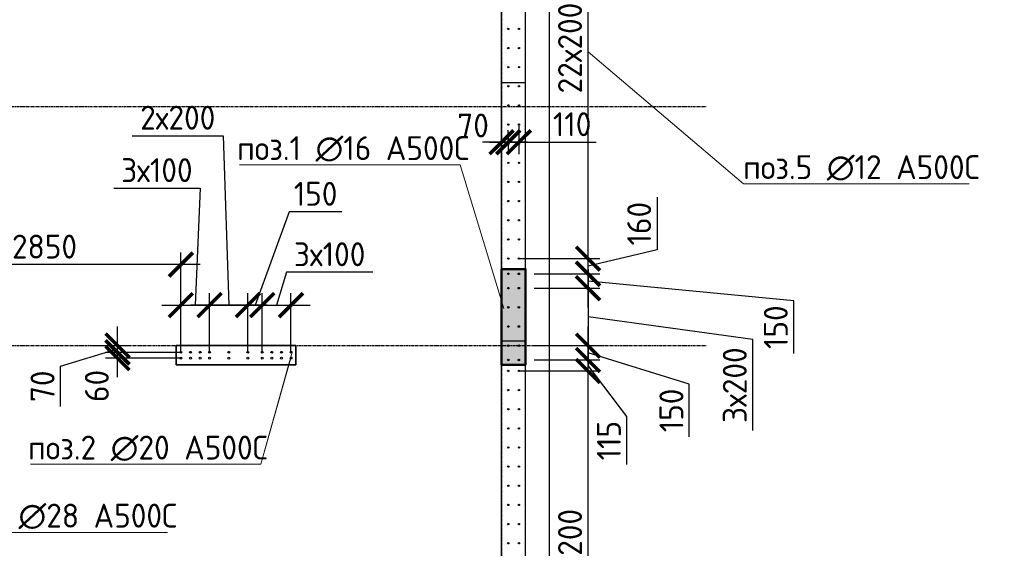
# Model space of a CAD drawing. Header units: millimetres. Extents: x -93479 to 1057970, y -66333 to 172656.
# Tile 462 of 473: x 1019775 to 1030061, y 39043 to 44568. Entities that reach past the tile are written whole.
import ezdxf

# ---------------------------------------------------------------- set-up
doc = ezdxf.new("R2010")
doc.units = ezdxf.units.MM
doc.linetypes.add('______5', pattern=[1100, 800, -100, 100, -100])
doc.linetypes.add('осевая', pattern=[50.8, 31.75, -6.35, 6.35, -6.35])
for name, color, linetype, lineweight in [('0 Фундамент', 5, 'Continuous', 30), ('1 Стены', 3, 'Continuous', 30), ('Конструкции 0.5', 5, 'Continuous', 50), ('Оси', 40, '______5', 18), ('подоснова', 151, 'Continuous', 5), ('РАЗМЕРЫ', 7, 'Continuous', 9), ('СТЕНЫ', 3, 'Continuous', 30)]:
    doc.layers.add(name, color=color, linetype=linetype, lineweight=lineweight)
doc.layers.add('Колонна_ бетон', color=7, linetype='Continuous', lineweight=50, true_color=0xb4b496)
doc.styles.add('GOST-2.304_Type-B', font='GOST_Common.ttf')
doc.dimstyles.new('СПДС', dxfattribs={"dimscale": 100, "dimtxt": 2.5, "dimasz": 2.5, "dimexe": 1.25, "dimexo": 0, "dimtad": 1, "dimdec": 0, "dimtxsty": 'GOST-2.304_Type-B', "dimblk": 'ARCHTICK', "dimcen": 2.5, "dimdle": 2, "dimadec": 0, "dimazin": 2, "dimtfac": 0.75, "dimtdec": 0, "dimtmove": 1, "dimatfit": 3, "dimfxl": 1, "dimtolj": 1, "dimarcsym": 1})

# ---------------------------------------------------------------- blocks, each defined once
blk = doc.blocks.new('_ArchTick')
at = {"color": 0, "linetype": 'ByBlock', "const_width": 0.15}
blk.add_lwpolyline([(-0.5, -0.5), (0.5, 0.5)], dxfattribs=at)
blk = doc.blocks.new('*D1139')
at = {"layer": 'DEFPOINTS', "color": 0, "ltscale": 100, "transparency": 16777216}
for p in [(1021759, 41584), (1021459, 41091), (1021759, 41091)]:
    blk.add_point(p, dxfattribs=at)
at = {"layer": 'РАЗМЕРЫ', "color": 0, "lineweight": -2, "transparency": 16777216}
for p, q in [((1020758, 42807), (1021659, 42807)), ((1021659, 42807), (1021609, 41584)), ((1021459, 41091), (1021459, 41709)), ((1021759, 41091), (1021759, 41709)), ((1021259, 41584), (1021959, 41584))]:
    blk.add_line(p, q, dxfattribs=at)
at = {"layer": 'РАЗМЕРЫ', "color": 0, "lineweight": -2, "ltscale": 100, "transparency": 16777216, "xscale": 250, "yscale": 250, "zscale": 250, "rotation": 180}
blk.add_blockref('_ArchTick', (1021459, 41584), dxfattribs=at)
at = {"layer": 'РАЗМЕРЫ', "color": 0, "lineweight": -2, "ltscale": 100, "transparency": 16777216, "xscale": 250, "yscale": 250, "zscale": 250}
blk.add_blockref('_ArchTick', (1021759, 41584), dxfattribs=at)
at = {"layer": 'РАЗМЕРЫ', "color": 0, "ltscale": 100, "transparency": 16777216, "insert": (1021208, 42995), "char_height": 250, "attachment_point": 5, "style": 'GOST-2.304_Type-B'}
blk.add_mtext('\\A1;3х100', dxfattribs=at)
blk = doc.blocks.new('*D1140')
at = {"layer": 'DEFPOINTS', "color": 0, "ltscale": 100, "transparency": 16777216}
for p in [(1022609, 41584), (1022309, 41091), (1022609, 41091)]:
    blk.add_point(p, dxfattribs=at)
at = {"layer": 'РАЗМЕРЫ', "color": 0, "lineweight": -2, "transparency": 16777216}
for p, q in [((1022563, 41928), (1022459, 41584)), ((1023463, 41928), (1022563, 41928)), ((1022309, 41091), (1022309, 41709)), ((1022609, 41091), (1022609, 41709)), ((1022109, 41584), (1022809, 41584))]:
    blk.add_line(p, q, dxfattribs=at)
at = {"layer": 'РАЗМЕРЫ', "color": 0, "lineweight": -2, "ltscale": 100, "transparency": 16777216, "xscale": 250, "yscale": 250, "zscale": 250, "rotation": 180}
blk.add_blockref('_ArchTick', (1022309, 41584), dxfattribs=at)
at = {"layer": 'РАЗМЕРЫ', "color": 0, "lineweight": -2, "ltscale": 100, "transparency": 16777216, "xscale": 250, "yscale": 250, "zscale": 250}
blk.add_blockref('_ArchTick', (1022609, 41584), dxfattribs=at)
at = {"layer": 'РАЗМЕРЫ', "color": 0, "ltscale": 100, "transparency": 16777216, "insert": (1023013, 42116), "char_height": 250, "attachment_point": 5, "style": 'GOST-2.304_Type-B'}
blk.add_mtext('\\A1;3х100', dxfattribs=at)
blk = doc.blocks.new('*D1141')
at = {"layer": 'DEFPOINTS', "color": 0, "ltscale": 100, "transparency": 16777216}
for p in [(1021759, 41584), (1021759, 41091), (1022159, 41091)]:
    blk.add_point(p, dxfattribs=at)
at = {"layer": 'РАЗМЕРЫ', "color": 0, "lineweight": -2, "transparency": 16777216}
for p, q in [((1020950, 43355), (1021901, 43355)), ((1021901, 43355), (1021959, 41584)), ((1021759, 41091), (1021759, 41709)), ((1022159, 41091), (1022159, 41709)), ((1022359, 41584), (1021559, 41584))]:
    blk.add_line(p, q, dxfattribs=at)
at = {"layer": 'РАЗМЕРЫ', "color": 0, "lineweight": -2, "ltscale": 100, "transparency": 16777216, "xscale": 250, "yscale": 250, "zscale": 250, "rotation": 180}
blk.add_blockref('_ArchTick', (1021759, 41584), dxfattribs=at)
at = {"layer": 'РАЗМЕРЫ', "color": 0, "lineweight": -2, "ltscale": 100, "transparency": 16777216, "xscale": 250, "yscale": 250, "zscale": 250}
blk.add_blockref('_ArchTick', (1022159, 41584), dxfattribs=at)
at = {"layer": 'РАЗМЕРЫ', "color": 0, "ltscale": 100, "transparency": 16777216, "insert": (1021426, 43543), "char_height": 250, "attachment_point": 5, "style": 'GOST-2.304_Type-B'}
blk.add_mtext('\\A1;2х200', dxfattribs=at)
blk = doc.blocks.new('*D1137')
at = {"layer": 'DEFPOINTS', "color": 0, "ltscale": 100, "transparency": 16777216}
for p in [(1022309, 41584), (1022159, 41091), (1022309, 41091)]:
    blk.add_point(p, dxfattribs=at)
at = {"layer": 'РАЗМЕРЫ', "color": 0, "lineweight": -2, "transparency": 16777216}
for p, q in [((1022590, 42560), (1022234, 41584)), ((1023141, 42560), (1022590, 42560)), ((1022159, 41091), (1022159, 41709)), ((1022309, 41091), (1022309, 41709)), ((1021959, 41584), (1022509, 41584))]:
    blk.add_line(p, q, dxfattribs=at)
at = {"layer": 'РАЗМЕРЫ', "color": 0, "lineweight": -2, "ltscale": 100, "transparency": 16777216, "xscale": 250, "yscale": 250, "zscale": 250, "rotation": 180}
blk.add_blockref('_ArchTick', (1022159, 41584), dxfattribs=at)
at = {"layer": 'РАЗМЕРЫ', "color": 0, "lineweight": -2, "ltscale": 100, "transparency": 16777216, "xscale": 250, "yscale": 250, "zscale": 250}
blk.add_blockref('_ArchTick', (1022309, 41584), dxfattribs=at)
at = {"layer": 'РАЗМЕРЫ', "color": 0, "ltscale": 100, "transparency": 16777216, "insert": (1022866, 42748), "char_height": 250, "attachment_point": 5, "style": 'GOST-2.304_Type-B'}
blk.add_mtext('\\A1;150', dxfattribs=at)
blk = doc.blocks.new('*D1138')
at = {"layer": 'DEFPOINTS', "color": 0, "ltscale": 100, "transparency": 16777216}
for p in [(1020797, 41091), (1021459, 41091), (1021459, 41031)]:
    blk.add_point(p, dxfattribs=at)
at = {"layer": 'РАЗМЕРЫ', "color": 0, "lineweight": -2, "transparency": 16777216}
for p, q in [((1020797, 40831), (1020797, 41291)), ((1021459, 41091), (1020672, 41091)), ((1021459, 41031), (1020672, 41031))]:
    blk.add_line(p, q, dxfattribs=at)
at = {"layer": 'РАЗМЕРЫ', "color": 0, "lineweight": -2, "ltscale": 100, "transparency": 16777216, "xscale": 250, "yscale": 250, "zscale": 250}
for p, rotation in [((1020797, 41091), 270), ((1020797, 41031), 90)]:
    blk.add_blockref('_ArchTick', p, dxfattribs=dict(at, rotation=rotation))
at = {"layer": 'РАЗМЕРЫ', "color": 0, "ltscale": 100, "transparency": 16777216, "insert": (1020581, 40740), "char_height": 250, "attachment_point": 5, "rotation": 90, "style": 'GOST-2.304_Type-B'}
blk.add_mtext('\\A1;60', dxfattribs=at)
blk = doc.blocks.new('*D1142')
at = {"layer": 'DEFPOINTS', "color": 0, "ltscale": 100, "transparency": 16777216}
for p in [(1020513, 41161), (1020797, 41161), (1021459, 41091)]:
    blk.add_point(p, dxfattribs=at)
at = {"layer": 'РАЗМЕРЫ', "color": 0, "lineweight": -2, "transparency": 16777216}
for p, q in [((1020797, 40891), (1020797, 41361)), ((1020513, 41161), (1020922, 41161)), ((1020202, 40948), (1020797, 41126)), ((1021459, 41091), (1020672, 41091)), ((1020202, 40524), (1020202, 40948))]:
    blk.add_line(p, q, dxfattribs=at)
at = {"layer": 'РАЗМЕРЫ', "color": 0, "lineweight": -2, "ltscale": 100, "transparency": 16777216, "xscale": 250, "yscale": 250, "zscale": 250}
for p, rotation in [((1020797, 41161), 270), ((1020797, 41091), 90)]:
    blk.add_blockref('_ArchTick', p, dxfattribs=dict(at, rotation=rotation))
at = {"layer": 'РАЗМЕРЫ', "color": 0, "ltscale": 100, "transparency": 16777216, "insert": (1020014, 40736), "char_height": 250, "attachment_point": 5, "rotation": 90, "style": 'GOST-2.304_Type-B'}
blk.add_mtext('\\A1;70', dxfattribs=at)
blk = doc.blocks.new('*D1143')
at = {"layer": 'DEFPOINTS', "color": 0, "ltscale": 100, "transparency": 16777216}
for p in [(1018609, 42008), (1018609, 41726), (1021459, 41091)]:
    blk.add_point(p, dxfattribs=at)
at = {"layer": 'РАЗМЕРЫ', "color": 0, "lineweight": -2, "transparency": 16777216}
for p, q in [((1018609, 41726), (1018609, 42133)), ((1021459, 41091), (1021459, 42133)), ((1021659, 42008), (1018409, 42008))]:
    blk.add_line(p, q, dxfattribs=at)
at = {"layer": 'РАЗМЕРЫ', "color": 0, "lineweight": -2, "ltscale": 100, "transparency": 16777216, "xscale": 250, "yscale": 250, "zscale": 250, "rotation": 180}
blk.add_blockref('_ArchTick', (1018609, 42008), dxfattribs=at)
at = {"layer": 'РАЗМЕРЫ', "color": 0, "lineweight": -2, "ltscale": 100, "transparency": 16777216, "xscale": 250, "yscale": 250, "zscale": 250}
blk.add_blockref('_ArchTick', (1021459, 42008), dxfattribs=at)
at = {"layer": 'РАЗМЕРЫ', "color": 0, "ltscale": 100, "transparency": 16777216, "insert": (1020034, 42196), "char_height": 250, "attachment_point": 5, "style": 'GOST-2.304_Type-B'}
blk.add_mtext('\\A1;2850', dxfattribs=at)
blk = doc.blocks.new('*D1178')
at = {"layer": 'DEFPOINTS', "color": 0, "ltscale": 100, "transparency": 16777216}
for p in [(1025150, 41161), (1025712, 41161), (1025150, 41011)]:
    blk.add_point(p, dxfattribs=at)
at = {"layer": 'РАЗМЕРЫ', "color": 0, "lineweight": -2, "transparency": 16777216}
for p, q in [((1025712, 40811), (1025712, 41361)), ((1025150, 41161), (1025837, 41161)), ((1026770, 40759), (1025712, 41086)), ((1025150, 41011), (1025837, 41011)), ((1026770, 40209), (1026770, 40759))]:
    blk.add_line(p, q, dxfattribs=at)
at = {"layer": 'РАЗМЕРЫ', "color": 0, "lineweight": -2, "ltscale": 100, "transparency": 16777216, "xscale": 250, "yscale": 250, "zscale": 250}
for p, rotation in [((1025712, 41161), 90), ((1025712, 41011), 270)]:
    blk.add_blockref('_ArchTick', p, dxfattribs=dict(at, rotation=rotation))
at = {"layer": 'РАЗМЕРЫ', "color": 0, "ltscale": 100, "transparency": 16777216, "insert": (1026583, 40484), "char_height": 250, "attachment_point": 5, "rotation": 90, "style": 'GOST-2.304_Type-B'}
blk.add_mtext('\\A1;150', dxfattribs=at)
blk = doc.blocks.new('*D1179')
at = {"layer": 'DEFPOINTS', "color": 0, "ltscale": 100, "transparency": 16777216}
for p in [(1025150, 41911), (1025712, 41911), (1025150, 41761)]:
    blk.add_point(p, dxfattribs=at)
at = {"layer": 'РАЗМЕРЫ', "color": 0, "lineweight": -2, "transparency": 16777216}
for p, q in [((1025712, 41561), (1025712, 42111)), ((1025150, 41911), (1025837, 41911)), ((1025150, 41761), (1025837, 41761)), ((1027862, 41629), (1025712, 41836)), ((1027862, 41078), (1027862, 41629))]:
    blk.add_line(p, q, dxfattribs=at)
at = {"layer": 'РАЗМЕРЫ', "color": 0, "lineweight": -2, "ltscale": 100, "transparency": 16777216, "xscale": 250, "yscale": 250, "zscale": 250}
for p, rotation in [((1025712, 41911), 90), ((1025712, 41761), 270)]:
    blk.add_blockref('_ArchTick', p, dxfattribs=dict(at, rotation=rotation))
at = {"layer": 'РАЗМЕРЫ', "color": 0, "ltscale": 100, "transparency": 16777216, "insert": (1027674, 41354), "char_height": 250, "attachment_point": 5, "rotation": 90, "style": 'GOST-2.304_Type-B'}
blk.add_mtext('\\A1;150', dxfattribs=at)
blk = doc.blocks.new('*D1180')
at = {"layer": 'DEFPOINTS', "color": 0, "ltscale": 100, "transparency": 16777216}
for p in [(1025308, 41761), (1025202, 41161), (1025712, 41161)]:
    blk.add_point(p, dxfattribs=at)
at = {"layer": 'РАЗМЕРЫ', "color": 0, "lineweight": -2, "transparency": 16777216}
for p, q in [((1025712, 41961), (1025712, 40961)), ((1025308, 41761), (1025837, 41761)), ((1027433, 41224), (1025712, 41461)), ((1025202, 41161), (1025837, 41161)), ((1027433, 40273), (1027433, 41224))]:
    blk.add_line(p, q, dxfattribs=at)
at = {"layer": 'РАЗМЕРЫ', "color": 0, "lineweight": -2, "ltscale": 100, "transparency": 16777216, "xscale": 250, "yscale": 250, "zscale": 250}
for p, rotation in [((1025712, 41761), 90), ((1025712, 41161), 270)]:
    blk.add_blockref('_ArchTick', p, dxfattribs=dict(at, rotation=rotation))
at = {"layer": 'РАЗМЕРЫ', "color": 0, "ltscale": 100, "transparency": 16777216, "insert": (1027245, 40748), "char_height": 250, "attachment_point": 5, "rotation": 90, "style": 'GOST-2.304_Type-B'}
blk.add_mtext('\\A1;3х200', dxfattribs=at)
blk = doc.blocks.new('*D1183')
at = {"layer": 'DEFPOINTS', "color": 0, "ltscale": 100, "transparency": 16777216}
for p in [(1024990, 40896), (1025712, 40896), (1025012, 37096)]:
    blk.add_point(p, dxfattribs=at)
at = {"layer": 'РАЗМЕРЫ', "color": 0, "lineweight": -2, "transparency": 16777216}
for p, q in [((1025712, 36896), (1025712, 41096)), ((1024990, 40896), (1025837, 40896)), ((1025012, 37096), (1025837, 37096))]:
    blk.add_line(p, q, dxfattribs=at)
at = {"layer": 'РАЗМЕРЫ', "color": 0, "lineweight": -2, "ltscale": 100, "transparency": 16777216, "xscale": 250, "yscale": 250, "zscale": 250}
for p, rotation in [((1025712, 40896), 90), ((1025712, 37096), 270)]:
    blk.add_blockref('_ArchTick', p, dxfattribs=dict(at, rotation=rotation))
at = {"layer": 'РАЗМЕРЫ', "color": 0, "ltscale": 100, "transparency": 16777216, "insert": (1025524, 38996), "char_height": 250, "attachment_point": 5, "rotation": 90, "style": 'GOST-2.304_Type-B'}
blk.add_mtext('\\A1;19х200', dxfattribs=at)
blk = doc.blocks.new('*D1184')
at = {"layer": 'DEFPOINTS', "color": 0, "ltscale": 100, "transparency": 16777216}
for p in [(1025173, 41011), (1025712, 41011), (1025118, 40896)]:
    blk.add_point(p, dxfattribs=at)
at = {"layer": 'РАЗМЕРЫ', "color": 0, "lineweight": -2, "transparency": 16777216}
for p, q in [((1025712, 40696), (1025712, 41211)), ((1025173, 41011), (1025837, 41011)), ((1026118, 40419), (1025712, 40954)), ((1025118, 40896), (1025837, 40896)), ((1026118, 39918), (1026118, 40419))]:
    blk.add_line(p, q, dxfattribs=at)
at = {"layer": 'РАЗМЕРЫ', "color": 0, "lineweight": -2, "ltscale": 100, "transparency": 16777216, "xscale": 250, "yscale": 250, "zscale": 250}
for p, rotation in [((1025712, 41011), 270), ((1025712, 40896), 90)]:
    blk.add_blockref('_ArchTick', p, dxfattribs=dict(at, rotation=rotation))
at = {"layer": 'РАЗМЕРЫ', "color": 0, "ltscale": 100, "transparency": 16777216, "insert": (1025930, 40168), "char_height": 250, "attachment_point": 5, "rotation": 90, "style": 'GOST-2.304_Type-B'}
blk.add_mtext('\\A1;115', dxfattribs=at)
blk = doc.blocks.new('*D1185')
at = {"layer": 'DEFPOINTS', "color": 0, "ltscale": 100, "transparency": 16777216}
for p in [(1024990, 42071), (1025712, 42071), (1025150, 41911)]:
    blk.add_point(p, dxfattribs=at)
at = {"layer": 'РАЗМЕРЫ', "color": 0, "lineweight": -2, "transparency": 16777216}
for p, q in [((1026433, 42711), (1026433, 42161)), ((1025712, 41711), (1025712, 42271)), ((1024990, 42071), (1025837, 42071)), ((1026433, 42161), (1025712, 41991)), ((1025150, 41911), (1025837, 41911))]:
    blk.add_line(p, q, dxfattribs=at)
at = {"layer": 'РАЗМЕРЫ', "color": 0, "lineweight": -2, "ltscale": 100, "transparency": 16777216, "xscale": 250, "yscale": 250, "zscale": 250}
for p, rotation in [((1025712, 42071), 90), ((1025712, 41911), 270)]:
    blk.add_blockref('_ArchTick', p, dxfattribs=dict(at, rotation=rotation))
at = {"layer": 'РАЗМЕРЫ', "color": 0, "ltscale": 100, "transparency": 16777216, "insert": (1026246, 42436), "char_height": 250, "attachment_point": 5, "rotation": 90, "style": 'GOST-2.304_Type-B'}
blk.add_mtext('\\A1;160', dxfattribs=at)
blk = doc.blocks.new('*D1186')
at = {"layer": 'DEFPOINTS', "color": 0, "ltscale": 100, "transparency": 16777216}
for p in [(1024990, 46471), (1025712, 46471), (1024990, 42071)]:
    blk.add_point(p, dxfattribs=at)
at = {"layer": 'РАЗМЕРЫ', "color": 0, "lineweight": -2, "transparency": 16777216}
for p, q in [((1025712, 41871), (1025712, 46671)), ((1024990, 46471), (1025837, 46471)), ((1024990, 42071), (1025837, 42071))]:
    blk.add_line(p, q, dxfattribs=at)
at = {"layer": 'РАЗМЕРЫ', "color": 0, "lineweight": -2, "ltscale": 100, "transparency": 16777216, "xscale": 250, "yscale": 250, "zscale": 250}
for p, rotation in [((1025712, 46471), 90), ((1025712, 42071), 270)]:
    blk.add_blockref('_ArchTick', p, dxfattribs=dict(at, rotation=rotation))
at = {"layer": 'РАЗМЕРЫ', "color": 0, "ltscale": 100, "transparency": 16777216, "insert": (1025524, 44271), "char_height": 250, "attachment_point": 5, "rotation": 90, "style": 'GOST-2.304_Type-B'}
blk.add_mtext('\\A1;22х200', dxfattribs=at)
blk = doc.blocks.new('*D1199')
at = {"layer": 'DEFPOINTS', "color": 0, "ltscale": 100, "transparency": 16777216}
for p in [(1024809, 43287), (1024809, 43271), (1024879, 43271)]:
    blk.add_point(p, dxfattribs=at)
at = {"layer": 'РАЗМЕРЫ', "color": 0, "lineweight": -2, "transparency": 16777216}
for p, q in [((1024809, 43271), (1024809, 43412)), ((1024879, 43271), (1024879, 43412)), ((1025079, 43287), (1024609, 43287))]:
    blk.add_line(p, q, dxfattribs=at)
at = {"layer": 'РАЗМЕРЫ', "color": 0, "lineweight": -2, "ltscale": 100, "transparency": 16777216, "xscale": 250, "yscale": 250, "zscale": 250}
blk.add_blockref('_ArchTick', (1024809, 43287), dxfattribs=at)
at = {"layer": 'РАЗМЕРЫ', "color": 0, "lineweight": -2, "ltscale": 100, "transparency": 16777216, "xscale": 250, "yscale": 250, "zscale": 250, "rotation": 180}
blk.add_blockref('_ArchTick', (1024879, 43287), dxfattribs=at)
at = {"layer": 'РАЗМЕРЫ', "color": 0, "ltscale": 100, "transparency": 16777216, "insert": (1024511, 43462), "char_height": 250, "attachment_point": 5, "style": 'GOST-2.304_Type-B'}
blk.add_mtext('\\A1;70', dxfattribs=at)
blk = doc.blocks.new('*D1200')
at = {"layer": 'DEFPOINTS', "color": 0, "ltscale": 100, "transparency": 16777216}
for p in [(1024990, 43471), (1024879, 43342), (1024990, 43287)]:
    blk.add_point(p, dxfattribs=at)
at = {"layer": 'РАЗМЕРЫ', "color": 0, "lineweight": -2, "transparency": 16777216}
for p, q in [((1024990, 43471), (1024990, 43162)), ((1024879, 43342), (1024879, 43162)), ((1024679, 43287), (1025190, 43287)), ((1024990, 43287), (1025797, 43287))]:
    blk.add_line(p, q, dxfattribs=at)
at = {"layer": 'РАЗМЕРЫ', "color": 0, "lineweight": -2, "ltscale": 100, "transparency": 16777216, "xscale": 250, "yscale": 250, "zscale": 250}
blk.add_blockref('_ArchTick', (1024879, 43287), dxfattribs=at)
at = {"layer": 'РАЗМЕРЫ', "color": 0, "lineweight": -2, "ltscale": 100, "transparency": 16777216, "xscale": 250, "yscale": 250, "zscale": 250, "rotation": 180}
blk.add_blockref('_ArchTick', (1024990, 43287), dxfattribs=at)
at = {"layer": 'РАЗМЕРЫ', "color": 0, "ltscale": 100, "transparency": 16777216, "insert": (1025546, 43475), "char_height": 250, "attachment_point": 5, "style": 'GOST-2.304_Type-B'}
blk.add_mtext('\\A1;110', dxfattribs=at)
blk = doc.blocks.new('оси2')
at = {"layer": 'Оси', "color": 7, "linetype": 'осевая', "lineweight": 25, "transparency": 33554687}
for p, q in [((1030446, 5465), (1030446, -20739)), ((979200, -7293), (1032582, -7293)), ((979200, -9793), (1032582, -9793))]:
    blk.add_line(p, q, dxfattribs=at)

msp = doc.modelspace()

# ---------------------------------------------------------------- hatches: boundary and pattern name
at = {"layer": 'Конструкции 0.5', "lineweight": 0, "true_color": 0x939598, "transparency": 33554648}
h = msp.add_hatch(dxfattribs=at)
h.set_pattern_fill('ANSI35', color=252, scale=50)
h.set_pattern_definition([(45, (0, -33113.54), (-224.5064, 224.5064), []), (45, (224.5, -33113.54), (-224.5064, 224.5064), [396.875, -79.375, 0, -79.375])])
h.paths.add_polyline_path([(1018409.3, 37261.4), (1018609.2, 37261.4), (1018609.2, 36011.4), (1018409.3, 36011.4)])
h.paths.add_polyline_path([(1024809.3, 37011.4), (1025059.3, 37011.4), (1025059.3, 36011.4), (1024809.3, 36011.4)])
h.paths.add_polyline_path([(1024809.2, 41961.4), (1025059.2, 41961.4), (1025059.2, 40961.4), (1024809.2, 40961.4)])
h.paths.add_polyline_path([(1023809.2, 46761.4), (1025059.3, 46761.4), (1025059.3, 46561.4), (1023809.2, 46561.4)])
h.paths.add_polyline_path([(1024809.2, 50161.4), (1025059.2, 50161.4), (1025059.2, 49161.4), (1024809.2, 49161.4)])
h.paths.add_polyline_path([(1024809.3, 52911.4), (1025059.2, 52911.4), (1025059.2, 51911.4), (1024809.3, 51911.4)])
h.paths.add_polyline_path([(1021609.2, 52911.4), (1022608.9, 52911.4), (1022608.9, 52661.4), (1021609.2, 52661.4)])
h.paths.add_polyline_path([(1017469.2, 52911.4), (1018469.2, 52911.4), (1018469.2, 52661.4), (1017469.2, 52661.4)])
h.paths.add_polyline_path([(1014609.2, 52911.4), (1014809.2, 52911.4), (1014809.2, 51661.4), (1014609.2, 51661.4)])
h.paths.add_polyline_path([(1009309.3, 52911.4), (1009509.3, 52911.4), (1009509.3, 51661.4), (1009309.3, 51661.4)])
h.paths.add_polyline_path([(994159.2, 52911.4), (995159.2, 52911.4), (995159.2, 52661.4), (994159.2, 52661.4)])
h.paths.add_polyline_path([(991159.2, 52911.4), (991359.2, 52911.4), (991359.2, 51661.4), (991159.2, 51661.4)])
h.paths.add_polyline_path([(986559.2, 52911.4), (986759.3, 52911.4), (986759.3, 51664.4), (986559.2, 51664.4)])
h.paths.add_polyline_path([(982109.3, 52911.4), (983098.2, 52911.4), (983098.2, 52661.4), (982109.3, 52661.4)])
h.paths.add_polyline_path([(977759.2, 52911.4), (978009.2, 52911.4), (978009.2, 51911.4), (977759.2, 51911.4)])

# ---------------------------------------------------------------- linework, layer by layer
at = {"layer": '0 Фундамент', "color": 7}
msp.add_lwpolyline([(977509.3, 35761.4), (1025309.3, 35761.4), (1025309.3, 53161.4), (1021359.3, 53161.4)], dxfattribs=at)
at = {"layer": '1 Стены', "color": 7, "lineweight": 0}
for p, q in [((1021409.3, 40961.4), (1021409.3, 41161.4)), ((1021409.3, 41161.4), (1022659.3, 41161.4)), ((1021409.3, 41161.4), (1022659.3, 41161.4)), ((1022659.3, 41161.4), (1022659.3, 40961.4)), ((1022659.3, 40961.4), (1021409.3, 40961.4)), ((1022659.3, 40961.4), (1021409.3, 40961.4))]:
    msp.add_line(p, q, dxfattribs=at)
at = {"layer": 'Колонна_ бетон', "color": 7, "linetype": 'Continuous', "lineweight": 35, "transparency": 33554687}
for p, q in [((1021409.2, 40961.4, 360), (1021409.2, 41161.4, 360)), ((1021409.2, 41161.4, 360), (1021409.2, 41161.4, 360)), ((1021409.2, 41161.4, 360), (1022659.2, 41161.4, 360)), ((1022659.2, 41161.4, 360), (1022659.2, 40961.4, 360)), ((1022659.2, 41161.4, 360), (1022659.2, 41161.4, 360)), ((1021409.2, 40961.4, 360), (1021409.2, 40961.4, 360)), ((1022659.2, 40961.4, 360), (1021409.2, 40961.4, 360)), ((1022659.2, 40961.4, 360), (1022659.2, 40961.4, 360))]:
    msp.add_line(p, q, dxfattribs=at)
at = {"layer": 'Конструкции 0.5', "color": 7, "elevation": 360}
msp.add_lwpolyline([(1024809.2, 41961.4), (1025059.2, 41961.4), (1025059.2, 40961.4), (1024809.2, 40961.4)], close=True, dxfattribs=at)
at = {"layer": 'подоснова', "color": 7, "lineweight": 15, "ltscale": 0.3}
for p, q in [((1025711.8, 44231.5, 360), (1027337, 42851.6, 360)), ((1022071.7, 43050.4), (1024377.5, 43050.4)), ((1024376.6, 43050.2), (1024376.5, 43050.2)), ((1024832.9, 41548.6), (1024376.6, 43050.2)), ((1027337, 42851.6, 360), (1027337.1, 42851.6, 360)), ((1027338.2, 42851.8, 360), (1029694, 42851.8, 360)), ((1022621.8, 41091.9, 360), (1022293, 39920.7, 360)), ((1022609.3, 41043.5, 360), (1022293, 39920.7, 360)), ((1019888.1, 39921, 360), (1022294, 39921, 360)), ((1022293, 39920.7, 360), (1022292.9, 39920.7, 360)), ((1018888.5, 39209.7, -360), (1021319.4, 39209.7, -360))]:
    msp.add_line(p, q, dxfattribs=at)
at = {"layer": 'РАЗМЕРЫ', "color": 7, "linetype": 'Continuous', "lineweight": 30}
for centre, radius in [((1024879.2, 44471.4), 7), ((1024989.5, 44471.4), 7), ((1024879.2, 44271.4), 7), ((1024989.5, 44271.4), 7), ((1024879.2, 44071.4), 7), ((1024989.5, 44071.4), 7), ((1024879.2, 43871.4), 7), ((1024989.5, 43871.4), 7), ((1024879.2, 43671.4), 7), ((1024989.5, 43671.4), 7), ((1024879.2, 43471.4), 7), ((1024989.5, 43471.4), 7), ((1024879.2, 43271.4), 7), ((1024989.5, 43271.4), 7), ((1024879.2, 43071.4), 7), ((1024989.5, 43071.4), 7), ((1024879.2, 42871.4), 7), ((1024989.5, 42871.4), 7), ((1024879.2, 42671.4), 7), ((1024989.5, 42671.4), 7), ((1024879.2, 42471.4), 7), ((1024989.5, 42471.4), 7), ((1024879.2, 42271.4), 7), ((1024989.5, 42271.4), 7), ((1024879.2, 42071.4), 7), ((1024989.5, 42071.4), 7), ((1024879.2, 41911.4), 8), ((1024989.5, 41911.4), 8), ((1024879.2, 41761.4), 8), ((1024989.5, 41761.4), 8), ((1024879.2, 41561.4), 8), ((1024989.5, 41561.4), 8), ((1024879.2, 41361.4), 8), ((1024989.5, 41361.4), 8), ((1024879.2, 41161.4), 8), ((1024989.5, 41161.4), 8), ((1021459.3, 41091.4), 10), ((1021459.3, 41031), 10), ((1021559.3, 41091.4), 10), ((1021559.3, 41031), 10), ((1021659.3, 41091.4), 10), ((1021659.3, 41031), 10), ((1021759.3, 41091.4), 10), ((1021759.3, 41031), 10), ((1021959.3, 41091.4), 10), ((1021959.3, 41031), 10), ((1022159.3, 41091.4), 10), ((1022159.3, 41031), 10), ((1022309.3, 41091.4), 10), ((1022309.3, 41031), 10), ((1022409.3, 41091.4), 10), ((1022409.3, 41031), 10), ((1022509.3, 41091.4), 10), ((1022509.3, 41031), 10), ((1022609.3, 41091.4), 10), ((1022609.3, 41031), 10), ((1024879.2, 41011.4), 8), ((1024989.5, 41011.4), 8), ((1024879.2, 40896.4), 7), ((1024989.5, 40896.4), 7), ((1024879.2, 40696.4), 7), ((1024989.5, 40696.4), 7), ((1024879.2, 40496.4), 7), ((1024989.5, 40496.4), 7), ((1024879.2, 40296.4), 7), ((1024989.5, 40296.4), 7), ((1024879.2, 40096.4), 7), ((1024989.5, 40096.4), 7), ((1024879.2, 39896.4), 7), ((1024989.5, 39896.4), 7), ((1024879.2, 39696.4), 7), ((1024989.5, 39696.4), 7), ((1024879.2, 39496.4), 7), ((1024989.5, 39496.4), 7), ((1024879.2, 39296.4), 7), ((1024989.5, 39296.4), 7), ((1024879.2, 39096.4), 7), ((1024989.5, 39096.4), 7)]:
    msp.add_circle(centre, radius, dxfattribs=at)
at = {"layer": 'СТЕНЫ', "color": 7, "linetype": 'Continuous', "transparency": 33554687}
for p, q in [((1025059.2, 36011.4, 360), (1025059.2, 52911.4, 360)), ((1024809.2, 36261.4, 360), (1024809.2, 46561.4, 360)), ((1024809.2, 43911.4, 360), (1024809.2, 43911.4, 360)), ((1024809.2, 43911.4, 360), (1025059.2, 43911.4, 360)), ((1025059.2, 43911.4, 360), (1025059.2, 43911.4, 360)), ((1024809.2, 41211.4, 360), (1024809.2, 41211.4, 360)), ((1024809.2, 41211.4, 360), (1025059.2, 41211.4, 360)), ((1024809.2, 41211.4, 360), (1025059.2, 41211.4, 360)), ((1025059.2, 41211.4, 360), (1025059.2, 41211.4, 360))]:
    msp.add_line(p, q, dxfattribs=at)
at = {"layer": 'СТЕНЫ', "color": 7, "lineweight": 0}
msp.add_lwpolyline([(1025059.2, 40961.4), (1024809.2, 40961.4), (1024809.2, 41961.4), (1025059.2, 41961.4)], close=True, dxfattribs=at)

# ---------------------------------------------------------------- block references
at = {"layer": 'РАЗМЕРЫ', "color": 7}
msp.add_blockref('оси2', (-5636.2, 50954.2, -360), dxfattribs=at)

# ---------------------------------------------------------------- texts
at = {"layer": 'подоснова', "color": 7, "ltscale": 0.3, "style": 'GOST-2.304_Type-B'}
for s, p in [('поз.1 ∅16 А500С', (1022045.7, 43100.2)), ('поз.5 ∅12 А500С', (1027332.1, 42901.6, 360)), ('поз.2 ∅20 А500С', (1019862, 39970.7, 360)), ('поз.4 ∅28 А500С', (1018882.4, 39259.5, -360))]:
    msp.add_text(s, height=250, dxfattribs=at).set_placement(p)

# ---------------------------------------------------------------- dimensions: what is measured, and where the dimension line sits
at = {"layer": 'РАЗМЕРЫ', "color": 7}
for base, p1, p2, text, picture, middle in [((1025711.8, 46471.4), (1024989.5, 42071.4), (1024989.5, 46471.4), '22х200', '*D1186', (1025524.2, 44271.4)), ((1025711.8, 40896.4), (1025012.1, 37096.4), (1024989.5, 40896.4), '19х200', '*D1183', (1025524.2, 38996.4))]:
    dim = msp.add_linear_dim(base=base, p1=p1, p2=p2, angle=90, text=text, dimstyle='СПДС', dxfattribs=at)
    dim.commit()
    dim.dimension.update_dxf_attribs({"geometry": picture, "text_midpoint": middle})
for p1, text, picture, middle in [((1022159.3, 41091.4), '2х200', '*D1141', (1021838.8, 43355.1, 360)), ((1021459.3, 41091.4), '3х100', '*D1139', (1021596.2, 42807, 360))]:
    dim = msp.add_linear_dim(base=(1021759.3, 41584.4, 360), p1=p1, p2=(1021759.3, 41091.4), text=text, dimstyle='СПДС', dxfattribs=at)
    dim.commit()
    dim.dimension.update_dxf_attribs({"geometry": picture, "text_midpoint": middle, "dimtype": 160})
for base, p1, p2, picture, middle in [((1024809.3, 43287.3), (1024879.2, 43271.4), (1024809.3, 43271.4, -360), '*D1199', (1024511, 43274.6)), ((1024989.5, 43287.3), (1024879.2, 43341.8), (1024989.5, 43471.4), '*D1200', (1025546.4, 43226)), ((1022309.3, 41584.4, 360), (1022159.3, 41091.4), (1022309.3, 41091.4, 360), '*D1137', (1022652.9, 42559.9, 360))]:
    dim = msp.add_linear_dim(base=base, p1=p1, p2=p2, dimstyle='СПДС', dxfattribs=at)
    dim.commit()
    dim.dimension.update_dxf_attribs({"geometry": picture, "text_midpoint": middle, "dimtype": 160})
for base, p1, p2, picture, middle in [((1025711.8, 42071.4), (1025149.9, 41911.4), (1024989.5, 42071.4), '*D1185', (1026433.2, 42223.1)), ((1025711.8, 41911.4), (1025149.9, 41761.4), (1025149.9, 41911.4), '*D1179', (1027862, 41566.2)), ((1025711.8, 41161.4), (1025149.9, 41011.4), (1025149.9, 41161.4), '*D1178', (1026770.4, 40696.7)), ((1020797.1, 41091.4, 360), (1021459.3, 41031, 360), (1021459.3, 41091.4, 360), '*D1138', (1020768.4, 40739.8, 360)), ((1025711.8, 41011.4), (1025117.6, 40896.4), (1025173, 41011.4), '*D1184', (1026118.1, 40356.1))]:
    dim = msp.add_linear_dim(base=base, p1=p1, p2=p2, angle=90, dimstyle='СПДС', dxfattribs=at)
    dim.commit()
    dim.dimension.update_dxf_attribs({"geometry": picture, "text_midpoint": middle, "dimtype": 160})
dim = msp.add_linear_dim(base=(1018609.2, 42008.2), p1=(1021459.3, 41091.4), p2=(1018609.2, 41726.2), dimstyle='СПДС', dxfattribs=at)
dim.commit()
dim.dimension.update_dxf_attribs({"geometry": '*D1143', "text_midpoint": (1020034.3, 42195.8)})
dim = msp.add_linear_dim(base=(1022609.3, 41584.4, 360), p1=(1022309.3, 41091.4), p2=(1022609.3, 41091.4), text='3х100', dimstyle='СПДС', dxfattribs=at)
dim.commit()
dim.dimension.update_dxf_attribs({"geometry": '*D1140', "text_midpoint": (1022625, 42115.9, 360)})
dim = msp.add_linear_dim(base=(1025711.8, 41161.4), p1=(1025308.4, 41761.4), p2=(1025201.8, 41161.4), angle=90, text='3х200', dimstyle='СПДС', dxfattribs=at)
dim.commit()
dim.dimension.update_dxf_attribs({"geometry": '*D1180', "text_midpoint": (1027432.6, 41161.4), "dimtype": 160})
dim = msp.add_linear_dim(base=(1020797.1, 41161.4), p1=(1021459.3, 41091.4, 360), p2=(1020513.3, 41161.4), angle=90, dimstyle='СПДС', dxfattribs=at)
dim.commit()
dim.dimension.update_dxf_attribs({"geometry": '*D1142', "text_midpoint": (1020014.3, 40885.4)})

doc.saveas('drawing.dxf')
